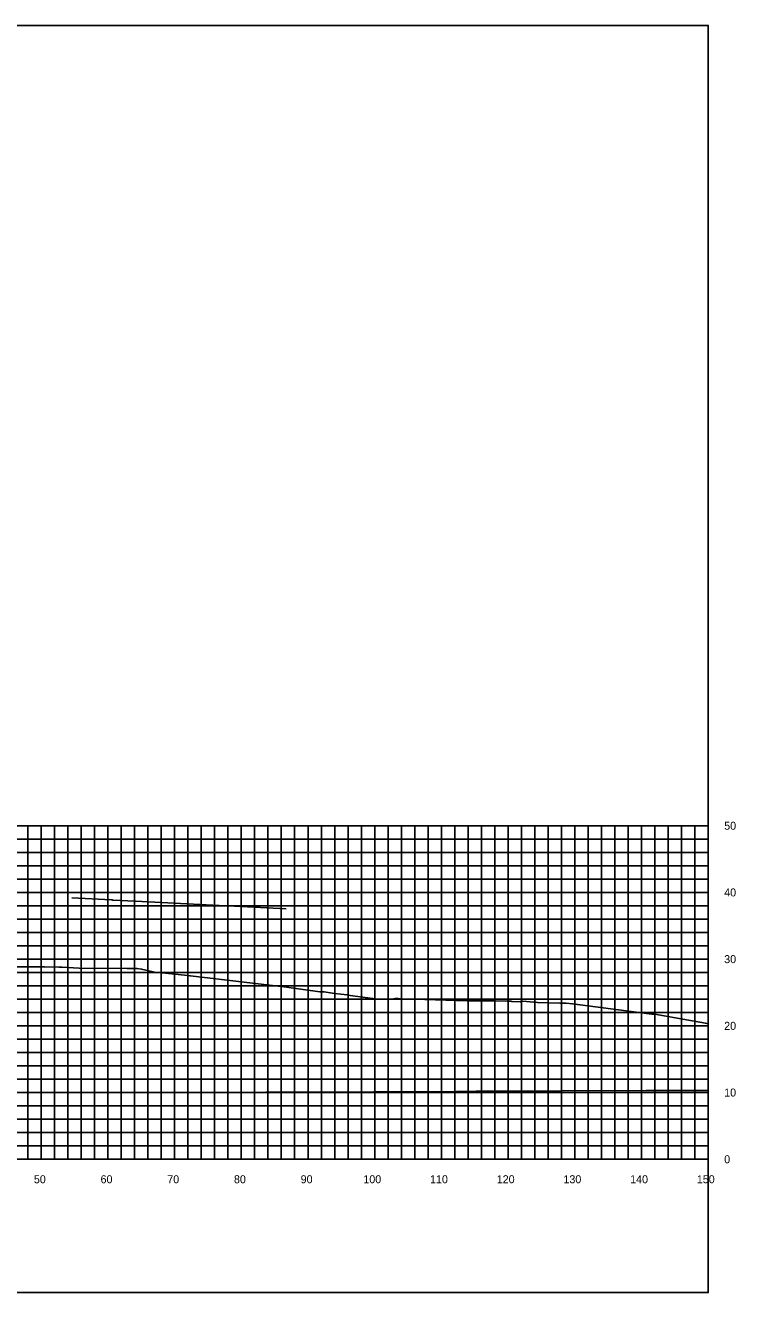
# Model space of a CAD drawing. Extents: x 1800880 to 1818864, y 245271 to 250560.
# Drawn here: x 1818745.7 to 1818852.2, y 248847.1 to 249037.1 of the extents above; entities that cross this region are included whole.
import ezdxf

# ---------------------------------------------------------------- set-up
doc = ezdxf.new("R2010")
doc.units = 0
for name, color, linetype in [('33', 7, 'Continuous'), ('CL-CNST', 7, 'Continuous'), ('DESIGN - DRAINAGE - Bridges', 7, 'Continuous'), ('Level 37', 7, 'Continuous'), ('Level 46', 7, 'Continuous'), ('Level 62', 7, 'Continuous')]:
    doc.layers.add(name, color=color, linetype=linetype)

msp = doc.modelspace()

# ---------------------------------------------------------------- linework, layer by layer
at = {"layer": 'CL-CNST'}
msp.add_lwpolyline([(1818744.22, 248896.01), (1818748.55, 248895.97), (1818750.67, 248895.96), (1818751.2, 248895.93), (1818753.73, 248895.78), (1818753.73, 248895.78), (1818760.93, 248895.75), (1818761.94, 248895.75), (1818762.14, 248895.75), (1818762.24, 248895.75), (1818762.45, 248895.75), (1818763.1, 248895.65), (1818765.47, 248895.11), (1818765.73, 248895.12), (1818769.95, 248894.69), (1818770.33, 248894.64), (1818770.44, 248894.64), (1818784.83, 248892.94), (1818789.83, 248892.25), (1818790.14, 248892.25), (1818790.36, 248892.25), (1818790.44, 248892.23), (1818791.99, 248892), (1818793.93, 248891.77), (1818794.03, 248891.76), (1818798.13, 248891.21), (1818798.37, 248891.12), (1818798.41, 248891.12), (1818800.14, 248891.21), (1818800.63, 248891.12), (1818801.13, 248891.22), (1818801.13, 248891.22), (1818801.14, 248891.22), (1818801.14, 248891.22), (1818801.15, 248891.22), (1818801.16, 248891.22), (1818801.17, 248891.22), (1818801.18, 248891.22), (1818801.19, 248891.22), (1818801.2, 248891.22), (1818801.21, 248891.22), (1818801.22, 248891.22), (1818801.24, 248891.22), (1818801.25, 248891.22), (1818801.27, 248891.22), (1818801.29, 248891.22), (1818801.31, 248891.22), (1818801.33, 248891.22), (1818801.36, 248891.22), (1818801.39, 248891.22), (1818801.42, 248891.22), (1818801.46, 248891.22), (1818801.51, 248891.22), (1818801.56, 248891.23), (1818802.02, 248891.21), (1818802.06, 248891.21), (1818803.97, 248891.15), (1818811.92, 248890.9), (1818816.06, 248890.87), (1818817.91, 248890.84), (1818817.93, 248890.84), (1818818.07, 248890.84), (1818818.19, 248890.83), (1818818.29, 248890.83), (1818818.37, 248890.82), (1818818.44, 248890.82), (1818818.51, 248890.82), (1818818.57, 248890.81), (1818818.62, 248890.81), (1818818.66, 248890.81), (1818819.85, 248890.73), (1818819.92, 248890.81), (1818820.27, 248890.85), (1818822.46, 248890.66), (1818825.78, 248890.52), (1818826.26, 248890.53), (1818826.68, 248890.53), (1818826.76, 248890.53), (1818827.7, 248890.45), (1818839.18, 248888.95), (1818839.2, 248888.95), (1818839.58, 248888.89), (1818840.05, 248888.89), (1818840.06, 248888.89), (1818845.11, 248887.98), (1818847.63, 248887.53), (1818848.04, 248887.46)], dxfattribs=at)
at = {"layer": 'DESIGN - DRAINAGE - Bridges'}
for p, q in [((1818848.04, 248867.14), (1818848.04, 248917.14)), ((1818848.1, 248917.14), (1818848.04, 248917.14)), ((1818848.1, 248907.14), (1818848.04, 248907.14)), ((1818848.1, 248897.14), (1818848.04, 248897.14)), ((1818848.1, 248887.14), (1818848.04, 248887.14)), ((1818848.1, 248877.14), (1818848.04, 248877.14)), ((1818548.04, 248867.14), (1818848.04, 248867.14)), ((1818748.04, 248867.08), (1818748.04, 248867.14)), ((1818758.04, 248867.08), (1818758.04, 248867.14)), ((1818768.04, 248867.08), (1818768.04, 248867.14)), ((1818778.04, 248867.08), (1818778.04, 248867.14)), ((1818788.04, 248867.08), (1818788.04, 248867.14)), ((1818798.04, 248867.08), (1818798.04, 248867.14)), ((1818808.04, 248867.08), (1818808.04, 248867.14)), ((1818818.04, 248867.08), (1818818.04, 248867.14)), ((1818828.04, 248867.08), (1818828.04, 248867.14)), ((1818838.04, 248867.08), (1818838.04, 248867.14)), ((1818848.04, 248867.08), (1818848.04, 248867.14)), ((1818848.1, 248867.14), (1818848.04, 248867.14))]:
    msp.add_line(p, q, dxfattribs=at)
at = {"layer": 'Level 37'}
msp.add_lwpolyline([(1818548.04, 248847.14), (1818848.04, 248847.14), (1818848.04, 249037.14), (1818548.04, 249037.14)], close=True, dxfattribs=at)
at = {"layer": 'Level 46'}
for p, q in [((1818548.04, 248917.14), (1818848.04, 248917.14)), ((1818746.04, 248867.14), (1818746.04, 248917.14)), ((1818748.04, 248867.14), (1818748.04, 248917.14)), ((1818750.04, 248867.14), (1818750.04, 248917.14)), ((1818752.04, 248867.14), (1818752.04, 248917.14)), ((1818754.04, 248867.14), (1818754.04, 248917.14)), ((1818756.04, 248867.14), (1818756.04, 248917.14)), ((1818758.04, 248867.14), (1818758.04, 248917.14)), ((1818760.04, 248867.14), (1818760.04, 248917.14)), ((1818762.04, 248867.14), (1818762.04, 248917.14)), ((1818764.04, 248867.14), (1818764.04, 248917.14)), ((1818766.04, 248867.14), (1818766.04, 248917.14)), ((1818768.04, 248867.14), (1818768.04, 248917.14)), ((1818770.04, 248867.14), (1818770.04, 248917.14)), ((1818772.04, 248867.14), (1818772.04, 248917.14)), ((1818774.04, 248867.14), (1818774.04, 248917.14)), ((1818776.04, 248867.14), (1818776.04, 248917.14)), ((1818778.04, 248867.14), (1818778.04, 248917.14)), ((1818780.04, 248867.14), (1818780.04, 248917.14)), ((1818782.04, 248867.14), (1818782.04, 248917.14)), ((1818784.04, 248867.14), (1818784.04, 248917.14)), ((1818786.04, 248867.14), (1818786.04, 248917.14)), ((1818788.04, 248867.14), (1818788.04, 248917.14)), ((1818790.04, 248867.14), (1818790.04, 248917.14)), ((1818792.04, 248867.14), (1818792.04, 248917.14)), ((1818794.04, 248867.14), (1818794.04, 248917.14)), ((1818796.04, 248867.14), (1818796.04, 248917.14)), ((1818798.04, 248867.14), (1818798.04, 248917.14)), ((1818800.04, 248867.14), (1818800.04, 248917.14)), ((1818802.04, 248867.14), (1818802.04, 248917.14)), ((1818804.04, 248867.14), (1818804.04, 248917.14)), ((1818806.04, 248867.14), (1818806.04, 248917.14)), ((1818808.04, 248867.14), (1818808.04, 248917.14)), ((1818810.04, 248867.14), (1818810.04, 248917.14)), ((1818812.04, 248867.14), (1818812.04, 248917.14)), ((1818814.04, 248867.14), (1818814.04, 248917.14)), ((1818816.04, 248867.14), (1818816.04, 248917.14)), ((1818818.04, 248867.14), (1818818.04, 248917.14)), ((1818820.04, 248867.14), (1818820.04, 248917.14)), ((1818822.04, 248867.14), (1818822.04, 248917.14)), ((1818824.04, 248867.14), (1818824.04, 248917.14)), ((1818826.04, 248867.14), (1818826.04, 248917.14)), ((1818828.04, 248867.14), (1818828.04, 248917.14)), ((1818830.04, 248867.14), (1818830.04, 248917.14)), ((1818832.04, 248867.14), (1818832.04, 248917.14)), ((1818834.04, 248867.14), (1818834.04, 248917.14)), ((1818836.04, 248867.14), (1818836.04, 248917.14)), ((1818838.04, 248867.14), (1818838.04, 248917.14)), ((1818840.04, 248867.14), (1818840.04, 248917.14)), ((1818842.04, 248867.14), (1818842.04, 248917.14)), ((1818844.04, 248867.14), (1818844.04, 248917.14)), ((1818846.04, 248867.14), (1818846.04, 248917.14)), ((1818848.04, 248867.14), (1818848.04, 248917.14)), ((1818548.04, 248915.14), (1818848.04, 248915.14)), ((1818548.04, 248913.14), (1818848.04, 248913.14)), ((1818548.04, 248911.14), (1818848.04, 248911.14)), ((1818548.04, 248909.14), (1818848.04, 248909.14)), ((1818548.04, 248907.14), (1818848.04, 248907.14)), ((1818548.04, 248905.14), (1818848.04, 248905.14)), ((1818548.04, 248903.14), (1818848.04, 248903.14)), ((1818548.04, 248901.14), (1818848.04, 248901.14)), ((1818548.04, 248899.14), (1818848.04, 248899.14)), ((1818548.04, 248897.14), (1818848.04, 248897.14)), ((1818548.04, 248895.14), (1818848.04, 248895.14)), ((1818548.04, 248893.14), (1818848.04, 248893.14)), ((1818548.04, 248891.14), (1818848.04, 248891.14)), ((1818548.04, 248889.14), (1818848.04, 248889.14)), ((1818548.04, 248887.14), (1818848.04, 248887.14)), ((1818548.04, 248885.14), (1818848.04, 248885.14)), ((1818548.04, 248883.14), (1818848.04, 248883.14)), ((1818548.04, 248881.14), (1818848.04, 248881.14)), ((1818548.04, 248879.14), (1818848.04, 248879.14)), ((1818548.04, 248877.14), (1818848.04, 248877.14)), ((1818548.04, 248875.14), (1818848.04, 248875.14)), ((1818548.04, 248873.14), (1818848.04, 248873.14)), ((1818548.04, 248871.14), (1818848.04, 248871.14)), ((1818548.04, 248869.14), (1818848.04, 248869.14)), ((1818548.04, 248867.14), (1818848.04, 248867.14))]:
    msp.add_line(p, q, dxfattribs=at)
at = {"layer": 'Level 62'}
for points in [[(1818752.63, 248906.33), (1818758.6, 248906.01), (1818758.66, 248906.01), (1818758.79, 248906), (1818762.18, 248905.83), (1818774.72, 248905.18), (1818776.09, 248905.11), (1818784.77, 248904.66)], [(1818548.04, 248878.44), (1818563.44, 248878.1), (1818573.67, 248878.01), (1818591.2, 248877.79), (1818605.17, 248877.71), (1818618.95, 248877.57), (1818635.69, 248877.49), (1818646.71, 248877.41), (1818665.57, 248877.35), (1818674.46, 248877.26), (1818695.01, 248877.23), (1818702.22, 248877.18), (1818724.12, 248877.18), (1818729.97, 248877.14), (1818753.01, 248877.17), (1818757.73, 248877.14), (1818781.71, 248877.22), (1818785.48, 248877.21), (1818810.28, 248877.32), (1818813.24, 248877.33), (1818838.73, 248877.47), (1818840.99, 248877.43), (1818848.04, 248877.47)]]:
    msp.add_lwpolyline(points, dxfattribs=at)

# ---------------------------------------------------------------- texts
for s, p in [('50', (1818746.94, 248863.54)), ('60', (1818756.94, 248863.54)), ('70', (1818766.94, 248863.54)), ('80', (1818776.94, 248863.54)), ('90', (1818786.94, 248863.54)), ('100', (1818796.34, 248863.54)), ('110', (1818806.34, 248863.54)), ('120', (1818816.34, 248863.54)), ('130', (1818826.34, 248863.54)), ('140', (1818836.34, 248863.54)), ('150', (1818846.34, 248863.54))]:
    msp.add_text(s, height=1.2).set_placement(p)
at = {"layer": '33'}
for s, p in [('50', (1818850.44, 248916.54)), ('40', (1818850.44, 248906.54)), ('30', (1818850.44, 248896.54)), ('20', (1818850.44, 248886.54)), ('10', (1818850.44, 248876.54)), ('0', (1818850.44, 248866.54))]:
    msp.add_text(s, height=1.2, dxfattribs=at).set_placement(p)

doc.saveas('drawing.dxf')
